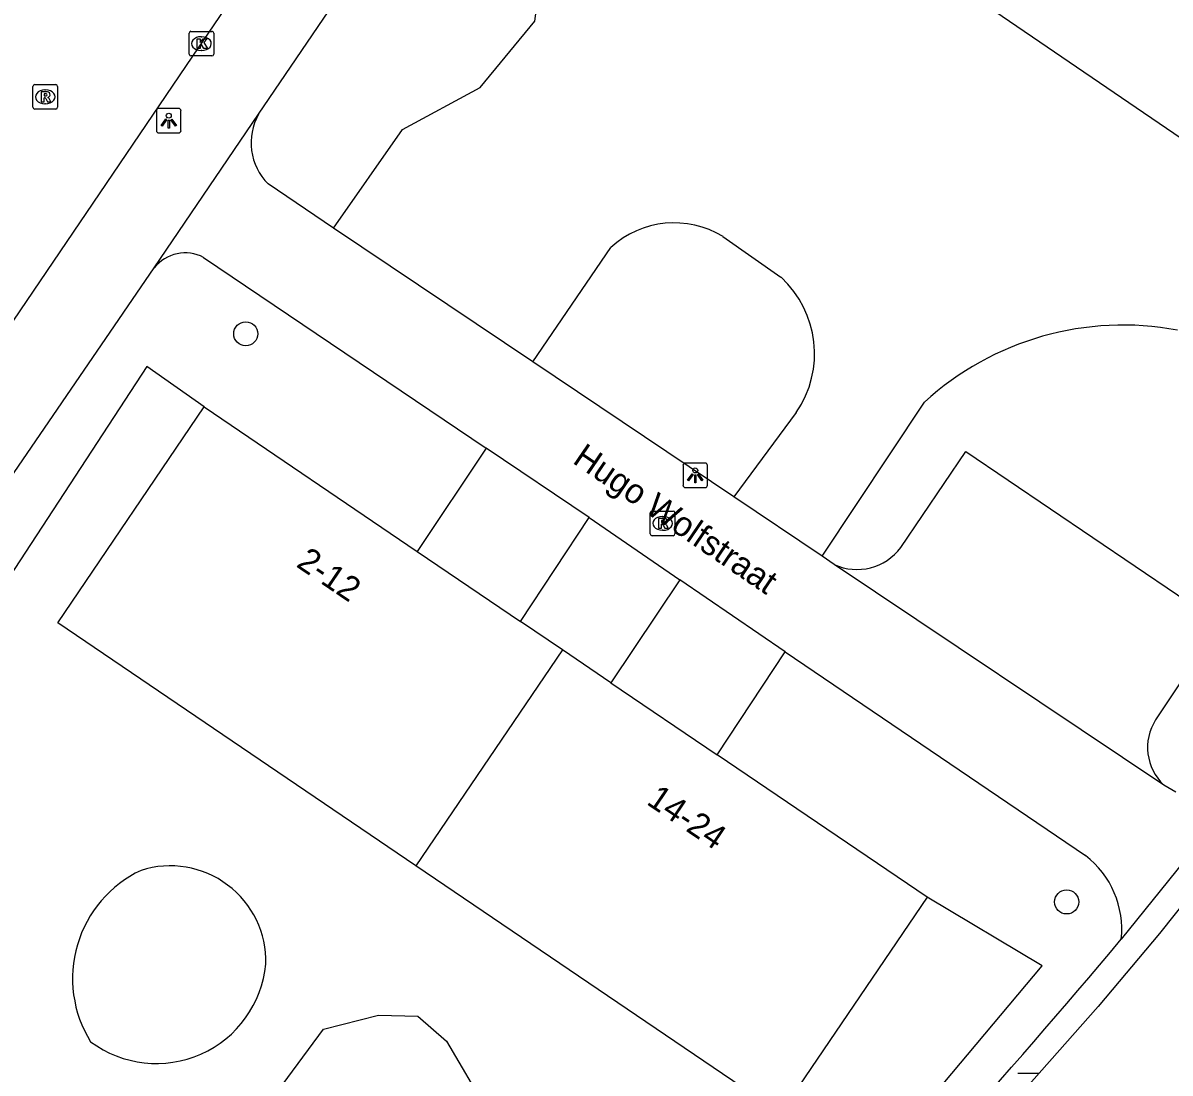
# Model space of a CAD drawing. Extents: x 159040 to 160094, y 381214 to 382518.
# Drawn here: x 159834.44 to 159881.08, y 382010.86 to 382053.57 of the extents above; entities that cross this region are included whole.
import ezdxf

# ---------------------------------------------------------------- set-up
doc = ezdxf.new("R2010")
doc.units = 0
for name, color, linetype in [('IMGEO_Boom', 7, 'Continuous'), ('IMGEO_Groenvoorziening', 7, 'Continuous'), ('IMGEO_Kolk', 7, 'Continuous'), ('IMGEO_Lichtpunt', 7, 'Continuous'), ('IMGEO_Openbare_ruimte_label', 7, 'Continuous'), ('IMGEO_Pand', 7, 'Continuous'), ('IMGEO_Pand_nummerreeks', 7, 'Continuous'), ('IMGEO_Parkeervlak_open', 7, 'Continuous'), ('IMGEO_Rijbaan_lokaal_gesloten', 7, 'Continuous'), ('IMGEO_Rijbaan_lokaal_open', 7, 'Continuous'), ('IMGEO_Rioolput', 7, 'Continuous'), ('IMGEO_Voetpad_open', 7, 'Continuous')]:
    doc.layers.add(name, color=color, linetype=linetype)

msp = doc.modelspace()

# ---------------------------------------------------------------- linework, layer by layer
at = {"layer": 'IMGEO_Boom'}
for centre in [(159843.501, 382040.929), (159876.876, 382017.819)]:
    msp.add_circle(centre, 0.489, dxfattribs=at)
at = {"layer": 'IMGEO_Groenvoorziening'}
for points in [[(159847.076, 382045.231), (159849.869, 382049.24), (159853.031, 382050.951), (159855.259, 382053.646), (159855.622, 382056.393), (159854.793, 382058.051), (159853.29, 382059.244), (159863.345, 382074.119), (159865.42, 382072.742)], [(159855.169, 382039.789), (159858.343, 382044.446)], [(159862.904, 382044.887), (159865.262, 382043.228)], [(159841.818, 382037.954), (159839.477, 382039.6), (159827.582, 382021.408), (159830.304, 382019.724), (159827.09, 382015.214), (159828.852, 382013.945), (159825.792, 382009.095)], [(159866.931, 382031.879), (159871.093, 382038.149)], [(159865.884, 382037.734), (159863.342, 382034.293)], [(159836.487, 382001.834), (159837.236, 382002.983), (159838.635, 382003.916), (159840.19, 382004.615), (159841.667, 382005.859), (159846.669, 382012.649), (159848.897, 382013.219), (159850.504, 382013.167), (159851.67, 382012.157), (159853.303, 382009.358), (159854.054, 382008.554), (159858.149, 382005.989), (159860.092, 382005.367), (159863.124, 382004.874), (159866.83, 382005.108), (159868.178, 382006.041), (159875.875, 382015.214), (159871.199, 382018.019)]]:
    msp.add_lwpolyline(points, dxfattribs=at)
for centre, radius, start, end in [((159860.919, 382041.615), 3.827, 58.747, 132.2984), ((159862.409, 382040.123), 4.217, 325.4971, 47.4213), ((159879.169, 382029.313), 11.971, 79.3492, 132.4239), ((159840.43, 382015.393), 3.894, 358.5197, 107.7296), ((159841.328, 382014.704), 4.867, 115.355, 211.9157), ((159839.868, 382015.722), 4.475, 233.3553, 354.4876)]:
    msp.add_arc(centre, radius, start, end, dxfattribs=at)
at = {"layer": 'IMGEO_Kolk'}
for p, q in [((159841.2, 382052.306), (159841.2, 382053.158)), ((159841.275, 382053.232), (159842.127, 382053.232)), ((159841.688, 382053.012), (159841.713, 382053.012)), ((159842.201, 382053.158), (159842.201, 382052.306)), ((159841.711, 382052.452), (159841.686, 382052.452)), ((159842.127, 382052.232), (159841.275, 382052.232)), ((159874.891, 382010.858), (159875.743, 382010.858))]:
    msp.add_line(p, q, dxfattribs=at)
for points in [[(159841.2, 382052.306), (159841.2, 382053.158)], [(159841.275, 382053.232), (159842.127, 382053.232)], [(159841.521, 382052.932), (159841.644, 382052.932), (159841.644, 382052.781), (159841.774, 382052.932), (159841.938, 382052.932), (159841.792, 382052.781), (159841.945, 382052.532), (159841.793, 382052.532), (159841.708, 382052.696), (159841.644, 382052.629), (159841.644, 382052.532), (159841.521, 382052.532), (159841.521, 382052.932)], [(159842.201, 382053.158), (159842.201, 382052.306)], [(159842.127, 382052.232), (159841.275, 382052.232)], [(159874.891, 382010.858), (159875.743, 382010.858)]]:
    msp.add_lwpolyline(points, dxfattribs=at)
for centre, start, end in [((159841.277, 382053.156), 91.552, 178.448), ((159841.277, 382053.156), 91.552, 178.448), ((159842.125, 382053.156), 1.552, 88.448), ((159842.125, 382053.156), 1.552, 88.448), ((159841.277, 382052.308), 181.552, 268.448), ((159841.277, 382052.308), 181.552, 268.448), ((159842.125, 382052.308), 271.552, 358.448), ((159842.125, 382052.308), 271.552, 358.448)]:
    msp.add_arc(centre, 0.0765, start, end, dxfattribs=at)
for centre, major_axis, ratio, start_param, end_param in [((159841.687, 382052.732), (-0.387, 0.002), 0.722429, 4.712389, 7.853982), ((159841.712, 382052.732), (-0.39, 0.002), 0.717154, 1.570796, 4.712389)]:
    msp.add_ellipse(centre, major_axis=major_axis, ratio=ratio, start_param=start_param, end_param=end_param, dxfattribs=at)
at = {"layer": 'IMGEO_Lichtpunt'}
for p, q in [((159840.775, 382050.098), (159839.967, 382050.098)), ((159840.775, 382050.098), (159839.967, 382050.098)), ((159839.873, 382050.003), (159839.873, 382049.196)), ((159839.873, 382050.003), (159839.873, 382049.196)), ((159840.869, 382049.196), (159840.869, 382050.003)), ((159840.869, 382049.196), (159840.869, 382050.003)), ((159839.967, 382049.102), (159840.775, 382049.102)), ((159839.967, 382049.102), (159840.775, 382049.102)), ((159861.278, 382035.574), (159861.278, 382034.767)), ((159861.278, 382035.574), (159861.278, 382034.767)), ((159862.18, 382035.669), (159861.372, 382035.669)), ((159862.18, 382035.669), (159861.372, 382035.669)), ((159862.274, 382034.767), (159862.274, 382035.574)), ((159862.274, 382034.767), (159862.274, 382035.574)), ((159861.372, 382034.673), (159862.18, 382034.673)), ((159861.372, 382034.673), (159862.18, 382034.673))]:
    msp.add_line(p, q, dxfattribs=at)
for points in [[(159840.247, 382049.667), (159840.286, 382049.639), (159840.098, 382049.377), (159840.06, 382049.404), (159840.247, 382049.667)], [(159840.349, 382049.619), (159840.396, 382049.619), (159840.396, 382049.297), (159840.349, 382049.297), (159840.349, 382049.619)], [(159840.459, 382049.639), (159840.497, 382049.666), (159840.684, 382049.404), (159840.645, 382049.376), (159840.459, 382049.639)], [(159861.652, 382035.238), (159861.691, 382035.21), (159861.503, 382034.948), (159861.465, 382034.975), (159861.652, 382035.238)], [(159861.754, 382035.19), (159861.801, 382035.19), (159861.801, 382034.868), (159861.754, 382034.868), (159861.754, 382035.19)], [(159861.864, 382035.21), (159861.902, 382035.237), (159862.089, 382034.975), (159862.05, 382034.947), (159861.864, 382035.21)]]:
    msp.add_lwpolyline(points, dxfattribs=at)
for centre in [(159840.372, 382049.801), (159861.777, 382035.372)]:
    msp.add_circle(centre, 0.0994, dxfattribs=at)
for centre, start, end in [((159839.967, 382050.003), 90, 180), ((159839.967, 382050.003), 90, 180), ((159840.775, 382050.003), 0, 90), ((159840.775, 382050.003), 0, 90), ((159839.967, 382049.196), 180, 270), ((159839.967, 382049.196), 180, 270), ((159840.775, 382049.196), 270, 0), ((159840.775, 382049.196), 270, 360), ((159861.372, 382035.574), 90, 180), ((159861.372, 382035.574), 90, 180), ((159862.18, 382035.574), 0, 90), ((159862.18, 382035.574), 0, 90), ((159861.372, 382034.767), 180, 270), ((159861.372, 382034.767), 180, 270), ((159862.18, 382034.767), 270, 0), ((159862.18, 382034.767), 270, 360)]:
    msp.add_arc(centre, 0.0946, start, end, dxfattribs=at)
at = {"layer": 'IMGEO_Pand'}
for points in [[(159894.8, 382052.693), (159888.803, 382043.906), (159873.961, 382054.034)], [(159850.421, 382019.286), (159835.857, 382029.168), (159841.818, 382037.954)], [(159841.818, 382037.954), (159850.475, 382032.08)], [(159850.475, 382032.08), (159854.672, 382029.233)], [(159856.382, 382028.073), (159854.672, 382029.233)], [(159856.382, 382028.073), (159850.421, 382019.286)], [(159858.349, 382026.738), (159856.382, 382028.073)], [(159858.349, 382026.738), (159862.669, 382023.806)], [(159871.199, 382018.019), (159862.669, 382023.806)], [(159871.199, 382018.019), (159865.238, 382009.233), (159850.421, 382019.286)]]:
    msp.add_lwpolyline(points, dxfattribs=at)
at = {"layer": 'IMGEO_Parkeervlak_open'}
msp.add_lwpolyline([(159870.131, 382032.243), (159872.773, 382036.148), (159883.097, 382029.151), (159880.493, 382025.227)], dxfattribs=at)
for centre, radius, start, end in [((159868.354, 382033.546), 2.204, 245.023, 323.7652), ((159882.256, 382024.1), 2.092, 147.4194, 226.8838)]:
    msp.add_arc(centre, radius, start, end, dxfattribs=at)
at = {"layer": 'IMGEO_Rijbaan_lokaal_gesloten'}
msp.add_lwpolyline([(159819.074, 382019.506), (159825.954, 382029.527), (159841.353, 382052.223), (159847.883, 382061.829), (159854.072, 382070.925), (159862.598, 382083.443), (159868.567, 382092.381), (159869.087, 382093.133)], dxfattribs=at)
at = {"layer": 'IMGEO_Rijbaan_lokaal_open'}
msp.add_lwpolyline([(159888.9, 382027.037), (159883.837, 382020.537), (159880.644, 382016.541), (159878.15, 382013.567), (159870.559, 382004.971), (159865.196, 381999.239), (159864.871, 381998.905), (159862.238, 381996.199), (159861.801, 381995.75), (159857.504, 381991.416)], dxfattribs=at)
msp.add_arc((159469.359, 382357.041), 538.983, 319.24499, 321.57612, dxfattribs=at)
at = {"layer": 'IMGEO_Rioolput'}
for p, q in [((159834.85, 382050.142), (159834.85, 382050.994)), ((159834.925, 382051.068), (159835.777, 382051.068)), ((159835.851, 382050.994), (159835.851, 382050.142)), ((159835.338, 382050.848), (159835.363, 382050.848)), ((159835.777, 382050.068), (159834.925, 382050.068)), ((159835.361, 382050.288), (159835.336, 382050.288)), ((159860.024, 382033.718), (159860.876, 382033.718)), ((159859.949, 382032.792), (159859.949, 382033.644)), ((159860.437, 382033.498), (159860.462, 382033.498)), ((159860.95, 382033.644), (159860.95, 382032.792)), ((159860.46, 382032.938), (159860.435, 382032.938)), ((159860.876, 382032.718), (159860.024, 382032.718))]:
    msp.add_line(p, q, dxfattribs=at)
for points in [[(159834.85, 382050.142), (159834.85, 382050.994)], [(159834.925, 382051.068), (159835.777, 382051.068)], [(159835.851, 382050.994), (159835.851, 382050.142)], [(159835.439, 382050.766), (159835.187, 382050.768), (159835.187, 382050.368)], [(159835.187, 382050.368), (159835.311, 382050.368), (159835.311, 382050.53), (159835.322, 382050.53)], [(159835.365, 382050.687), (159835.311, 382050.687), (159835.311, 382050.606)], [(159835.311, 382050.606), (159835.363, 382050.606)], [(159835.369, 382050.501), (159835.44, 382050.368), (159835.58, 382050.368), (159835.515, 382050.494)], [(159835.777, 382050.068), (159834.925, 382050.068)], [(159860.024, 382033.718), (159860.876, 382033.718)], [(159859.949, 382032.792), (159859.949, 382033.644)], [(159860.538, 382033.416), (159860.286, 382033.418), (159860.286, 382033.018)], [(159860.464, 382033.337), (159860.41, 382033.337), (159860.41, 382033.256)], [(159860.41, 382033.256), (159860.462, 382033.256)], [(159860.95, 382033.644), (159860.95, 382032.792)], [(159860.286, 382033.018), (159860.41, 382033.018), (159860.41, 382033.18), (159860.421, 382033.18)], [(159860.468, 382033.151), (159860.539, 382033.018), (159860.679, 382033.018), (159860.614, 382033.144)], [(159860.876, 382032.718), (159860.024, 382032.718)]]:
    msp.add_lwpolyline(points, dxfattribs=at)
for centre, radius, start, end in [((159834.927, 382050.992), 0.0765, 91.552, 178.448), ((159834.927, 382050.992), 0.0765, 91.552, 178.448), ((159835.775, 382050.992), 0.0765, 1.552, 88.448), ((159835.775, 382050.992), 0.0765, 1.552, 88.448), ((159835.321, 382050.477), 0.0533, 26.0293, 88.6989), ((159835.347, 382050.795), 0.19, 274.7715, 282.9687), ((159835.371, 382050.591), 0.0964, 77.0061, 93.1865), ((159835.385, 382050.648), 0.0378, 276.6634, 79.6772), ((159835.438, 382050.656), 0.109, 350.3612, 89.416), ((159835.436, 382050.656), 0.112, 277.5842, 350.9817), ((159835.42, 382050.441), 0.108, 29.5134, 73.7905), ((159834.927, 382050.144), 0.0765, 181.552, 268.448), ((159834.927, 382050.144), 0.0765, 181.552, 268.448), ((159835.775, 382050.144), 0.0765, 271.552, 358.448), ((159835.775, 382050.144), 0.0765, 271.552, 358.448), ((159860.026, 382033.642), 0.0765, 91.552, 178.448), ((159860.026, 382033.642), 0.0765, 91.552, 178.448), ((159860.874, 382033.642), 0.0765, 1.552, 88.448), ((159860.874, 382033.642), 0.0765, 1.552, 88.448), ((159860.446, 382033.445), 0.19, 274.7715, 282.9687), ((159860.47, 382033.241), 0.0964, 77.0061, 93.1865), ((159860.484, 382033.298), 0.0378, 276.6634, 79.6772), ((159860.537, 382033.306), 0.109, 350.3612, 89.416), ((159860.535, 382033.306), 0.112, 277.5842, 350.9817), ((159860.026, 382032.794), 0.0765, 181.552, 268.448), ((159860.026, 382032.794), 0.0765, 181.552, 268.448), ((159860.42, 382033.127), 0.0533, 26.0293, 88.6989), ((159860.519, 382033.091), 0.108, 29.5134, 73.7905), ((159860.874, 382032.794), 0.0765, 271.552, 358.448), ((159860.874, 382032.794), 0.0765, 271.552, 358.448)]:
    msp.add_arc(centre, radius, start, end, dxfattribs=at)
for centre, major_axis, ratio, start_param, end_param in [((159835.337, 382050.568), (-0.387, 0.002), 0.722429, 4.712389, 7.853982), ((159835.362, 382050.568), (-0.39, 0.002), 0.717154, 1.570796, 4.712389), ((159860.436, 382033.218), (-0.387, 0.002), 0.722429, 4.712389, 7.853982), ((159860.461, 382033.218), (-0.39, 0.002), 0.717154, 1.570796, 4.712389)]:
    msp.add_ellipse(centre, major_axis=major_axis, ratio=ratio, start_param=start_param, end_param=end_param, dxfattribs=at)
at = {"layer": 'IMGEO_Voetpad_open'}
for points in [[(159844.024, 382049.865), (159862.708, 382077.341)], [(159839.781, 382043.611), (159844.024, 382049.865)], [(159847.076, 382045.231), (159844.408, 382047.025)], [(159855.169, 382039.789), (159847.076, 382045.231)], [(159841.791, 382044.033), (159853.278, 382036.273)], [(159820.749, 382015.819), (159822.657, 382018.602), (159839.781, 382043.611)], [(159863.342, 382034.293), (159855.169, 382039.789)], [(159853.278, 382036.273), (159850.475, 382032.08)], [(159857.47, 382033.457), (159853.278, 382036.273)], [(159866.931, 382031.879), (159863.342, 382034.293)], [(159854.672, 382029.233), (159857.47, 382033.457)], [(159857.47, 382033.457), (159861.152, 382030.921)], [(159867.423, 382031.548), (159866.931, 382031.879)], [(159880.826, 382022.573), (159867.423, 382031.548)], [(159861.152, 382030.921), (159858.349, 382026.738)], [(159865.426, 382027.995), (159861.152, 382030.921)], [(159862.669, 382023.806), (159865.426, 382027.995)], [(159865.426, 382027.995), (159877.644, 382019.706)], [(159884.19, 382022.617), (159879.097, 382016.302)], [(159881.311, 382022.29), (159880.826, 382022.573)]]:
    msp.add_lwpolyline(points, dxfattribs=at)
for centre, radius, start, end in [((159846.101, 382048.7), 2.382, 150.7116, 224.6891), ((159841.039, 382042.616), 1.604, 62.0459, 141.6682), ((159875.303, 382016.694), 3.815, 354.0949, 52.1356), ((159620.343, 382233.63), 337.913, 316.25628, 319.97295), ((159670.306, 382189.23), 279.122, 317.36592, 321.49879)]:
    msp.add_arc(centre, radius, start, end, dxfattribs=at)

# ---------------------------------------------------------------- texts
at = {"layer": 'IMGEO_Openbare_ruimte_label'}
msp.add_text('Hugo Wolfstraat', height=1, rotation=325.7217, dxfattribs=at).set_placement((159856.746, 382035.698))
at = {"layer": 'IMGEO_Pand_nummerreeks'}
for s, rotation, p in [('2-12', 325.8441, (159845.513, 382031.483)), ('14-24', 325.8422, (159859.752, 382021.822))]:
    msp.add_text(s, height=1, rotation=rotation, dxfattribs=at).set_placement(p)

doc.saveas('drawing.dxf')
